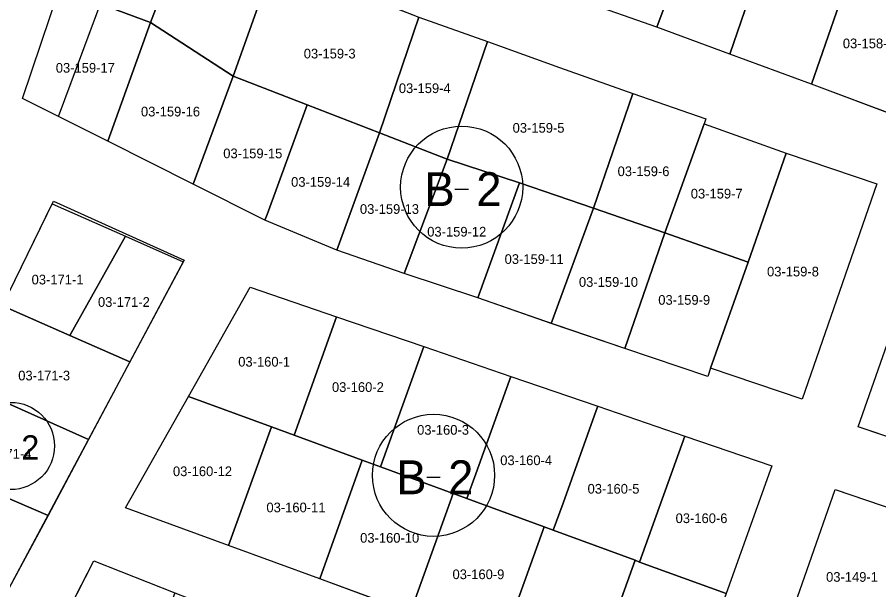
# Model space of a CAD drawing. Extents: x 413946 to 415528, y 4453939 to 4454944.
# Drawn here: x 414681.1 to 414770, y 4454129.1 to 4454188.2 of the extents above; entities that cross this region are included whole.
import ezdxf

# ---------------------------------------------------------------- set-up
doc = ezdxf.new("R2010")
doc.units = 0
for name, color, linetype in [('0_KADASTRO', 7, 'Continuous'), ('Level 27', 7, 'Continuous'), ('Level 28', 7, 'Continuous'), ('Level 54', 7, 'Continuous'), ('SEMBOL', 7, 'Continuous')]:
    doc.layers.add(name, color=color, linetype=linetype)

msp = doc.modelspace()

# ---------------------------------------------------------------- linework, layer by layer
at = {"layer": '0_KADASTRO'}
for points in [[(414739.446, 4454189.831), (414743.888, 4454201.533), (414751.51, 4454198.984), (414747.107, 4454187.161)], [(414685.466, 4454191.156), (414689.676, 4454200.771), (414698.61, 4454197.448), (414694.838, 4454187.629)], [(414747.107, 4454187.161), (414751.51, 4454198.984), (414758.864, 4454196.627), (414754.656, 4454184.353)], [(414694.838, 4454187.629), (414698.61, 4454197.448), (414707.654, 4454194.064), (414703.369, 4454182.09)], [(414754.656, 4454184.353), (414758.864, 4454196.627), (414767.383, 4454193.688), (414763.103, 4454181.285)], [(414703.369, 4454182.09), (414707.654, 4454194.064), (414722.54, 4454188.169), (414718.476, 4454176.243), (414711.027, 4454179.13)], [(414763.103, 4454181.285), (414767.383, 4454193.688), (414776.36, 4454190.715), (414772.345, 4454177.788)], [(414681.638, 4454179.788), (414685.466, 4454191.156), (414694.838, 4454187.629), (414690.44, 4454175.376)], [(414690.44, 4454175.376), (414694.838, 4454187.629), (414703.369, 4454182.09), (414699.243, 4454170.955)], [(414718.476, 4454176.243), (414722.54, 4454188.169), (414729.633, 4454185.675), (414725.467, 4454173.53)], [(414725.467, 4454173.53), (414729.633, 4454185.675), (414737.084, 4454182.977), (414744.645, 4454180.308), (414740.572, 4454168.482), (414732.94, 4454171.072)], [(414699.243, 4454170.955), (414703.369, 4454182.09), (414711.027, 4454179.13), (414706.879, 4454167.805), (414706.653, 4454167.237)], [(414740.572, 4454168.482), (414744.645, 4454180.308), (414752.187, 4454177.709), (414751.992, 4454177.191), (414747.954, 4454165.925)], [(414706.653, 4454167.237), (414706.879, 4454167.805), (414711.027, 4454179.13), (414718.476, 4454176.243), (414714.08, 4454164.15)], [(414747.954, 4454165.925), (414751.992, 4454177.191), (414760.479, 4454174.143), (414756.562, 4454162.915)], [(414714.08, 4454164.15), (414718.476, 4454176.243), (414725.467, 4454173.53), (414721.034, 4454161.738)], [(414721.034, 4454161.738), (414725.467, 4454173.53), (414732.94, 4454171.072), (414728.656, 4454159.218)], [(414752.667, 4454151.957), (414756.562, 4454162.915), (414760.479, 4454174.143), (414769.825, 4454170.995), (414762.133, 4454148.759)], [(414728.656, 4454159.218), (414732.94, 4454171.072), (414740.572, 4454168.482), (414736.228, 4454156.559)], [(414679.58, 4454158.39), (414684.7, 4454168.91), (414692.27, 4454165.59), (414686.53, 4454155.34)], [(414736.228, 4454156.559), (414740.572, 4454168.482), (414747.954, 4454165.925), (414743.83, 4454153.99)], [(414686.53, 4454155.34), (414692.27, 4454165.59), (414698.21, 4454162.93), (414692.71, 4454152.62)], [(414743.83, 4454153.99), (414747.954, 4454165.925), (414756.562, 4454162.915), (414752.667, 4454151.957), (414752.369, 4454151.111)], [(414698.761, 4454149.041), (414705.128, 4454160.336), (414714.067, 4454157.273), (414709.67, 4454145.038), (414707.329, 4454145.902)], [(414675.59, 4454150.33), (414679.58, 4454158.39), (414686.53, 4454155.34), (414692.71, 4454152.62), (414688.44, 4454144.6)], [(414767.897, 4454145.892), (414772.07, 4454157.758), (414779.015, 4454154.996), (414781.89, 4454153.856), (414777.893, 4454142.538)], [(414709.67, 4454145.038), (414714.067, 4454157.273), (414723.055, 4454154.199), (414718.586, 4454141.775), (414716.713, 4454142.455)], [(414718.586, 4454141.775), (414723.055, 4454154.199), (414732.044, 4454151.116), (414731.907, 4454150.736), (414728.426, 4454141.044), (414727.513, 4454138.503), (414726.098, 4454139.017)], [(414727.513, 4454138.503), (414728.426, 4454141.044), (414731.907, 4454150.736), (414732.044, 4454151.116), (414741.032, 4454148.043), (414740.873, 4454147.601), (414737.436, 4454138.034), (414736.429, 4454135.23), (414735.493, 4454135.58)], [(414671.94, 4454142.05), (414675.59, 4454150.33), (414688.44, 4454144.6), (414684.28, 4454136.77), (414672.44, 4454141.85)], [(414692.281, 4454137.538), (414698.761, 4454149.041), (414707.329, 4454145.902), (414702.921, 4454133.647)], [(414736.429, 4454135.23), (414737.436, 4454138.034), (414740.873, 4454147.601), (414741.032, 4454148.043), (414750.02, 4454144.959), (414745.335, 4454131.937), (414744.877, 4454132.132)], [(414702.921, 4454133.647), (414707.329, 4454145.902), (414709.67, 4454145.038), (414716.713, 4454142.455), (414712.316, 4454130.21)], [(414745.335, 4454131.937), (414750.02, 4454144.959), (414759.009, 4454141.886), (414754.272, 4454128.695)], [(414712.316, 4454130.21), (414716.713, 4454142.455), (414718.586, 4454141.775), (414726.098, 4454139.017), (414721.701, 4454126.772)], [(414668.67, 4454133.73), (414672.44, 4454141.85), (414684.28, 4454136.77), (414680, 4454128.76)], [(414721.701, 4454126.772), (414726.098, 4454139.017), (414727.513, 4454138.503), (414735.493, 4454135.58), (414731.095, 4454123.335)], [(414761.404, 4454127.635), (414765.541, 4454139.442), (414775.015, 4454136.218), (414770.848, 4454124.351)], [(414731.095, 4454123.335), (414735.493, 4454135.58), (414736.429, 4454135.23), (414744.877, 4454132.132), (414740.48, 4454119.897)], [(414682.809, 4454120.182), (414683.91, 4454122.181), (414689.004, 4454132.069), (414697.371, 4454128.781), (414692.761, 4454116.388), (414689.792, 4454117.519)], [(414740.48, 4454119.897), (414744.877, 4454132.132), (414745.335, 4454131.937), (414754.272, 4454128.695), (414749.875, 4454116.46)]]:
    msp.add_lwpolyline(points, close=True, dxfattribs=at)
at = {"layer": 'Level 27'}
for p, q in [((414707.654, 4454194.064), (414722.54, 4454188.169)), ((414747.107, 4454187.161), (414739.446, 4454189.831)), ((414722.54, 4454188.169), (414729.633, 4454185.675)), ((414754.656, 4454184.353), (414747.107, 4454187.161)), ((414729.633, 4454185.675), (414737.084, 4454182.977)), ((414763.103, 4454181.285), (414754.656, 4454184.353)), ((414737.084, 4454182.977), (414744.645, 4454180.308)), ((414772.345, 4454177.788), (414763.103, 4454181.285)), ((414744.645, 4454180.308), (414752.187, 4454177.709)), ((414690.44, 4454175.376), (414685.37, 4454177.918)), ((414752.187, 4454177.709), (414751.992, 4454177.191)), ((414751.992, 4454177.191), (414760.479, 4454174.143)), ((414699.243, 4454170.955), (414690.44, 4454175.376)), ((414760.479, 4454174.143), (414769.825, 4454170.995)), ((414706.653, 4454167.237), (414699.243, 4454170.955)), ((414769.825, 4454170.995), (414762.133, 4454148.759)), ((414679.58, 4454158.39), (414684.847, 4454169.212)), ((414684.847, 4454169.212), (414698.345, 4454163.093)), ((414714.08, 4454164.15), (414706.653, 4454167.237)), ((414721.034, 4454161.738), (414714.08, 4454164.15)), ((414698.345, 4454163.093), (414680, 4454128.76)), ((414728.656, 4454159.218), (414721.034, 4454161.738)), ((414698.761, 4454149.041), (414705.128, 4454160.336)), ((414705.128, 4454160.336), (414714.067, 4454157.273)), ((414735.545, 4454156.799), (414728.656, 4454159.218)), ((414767.897, 4454145.892), (414772.07, 4454157.758)), ((414714.067, 4454157.273), (414723.055, 4454154.199)), ((414743.83, 4454153.99), (414735.545, 4454156.799)), ((414723.055, 4454154.199), (414732.044, 4454151.116)), ((414752.369, 4454151.111), (414743.83, 4454153.99)), ((414752.667, 4454151.957), (414752.369, 4454151.111)), ((414762.133, 4454148.759), (414752.667, 4454151.957)), ((414732.044, 4454151.116), (414741.032, 4454148.043)), ((414692.281, 4454137.538), (414698.761, 4454149.041)), ((414741.032, 4454148.043), (414750.02, 4454144.959)), ((414777.893, 4454142.538), (414767.897, 4454145.892)), ((414750.02, 4454144.959), (414759.009, 4454141.886)), ((414759.009, 4454141.886), (414754.272, 4454128.695)), ((414761.404, 4454127.635), (414765.541, 4454139.442)), ((414765.541, 4454139.442), (414775.015, 4454136.218)), ((414702.921, 4454133.647), (414692.281, 4454137.538)), ((414712.316, 4454130.21), (414702.921, 4454133.647)), ((414683.91, 4454122.181), (414689.004, 4454132.069)), ((414689.004, 4454132.069), (414697.371, 4454128.781)), ((414721.701, 4454126.772), (414712.316, 4454130.21))]:
    msp.add_line(p, q, dxfattribs=at)
at = {"layer": 'Level 28'}
msp.add_line((414685.37, 4454177.918), (414693.334, 4454199.41), dxfattribs=at)
at = {"layer": 'Level 54'}
for points in [[(414756.357, 4454212.121), (414763.255, 4454209.19), (414771.527, 4454205.643), (414780.485, 4454202.71), (414776.36, 4454190.715), (414772.345, 4454177.788), (414763.103, 4454181.285), (414754.656, 4454184.353), (414747.107, 4454187.161), (414739.446, 4454189.831), (414731.993, 4454192.399), (414724.88, 4454194.833), (414717.519, 4454197.57), (414717.591, 4454197.749), (414710.131, 4454200.477), (414702.722, 4454203.334), (414695.974, 4454205.804), (414706.247, 4454232.504), (414712.27, 4454230.061), (414719.399, 4454227.187), (414726.778, 4454224.24), (414734.155, 4454221.253), (414741.056, 4454218.501), (414748.903, 4454215.469)], [(414685.37, 4454177.918), (414693.334, 4454199.41), (414707.654, 4454194.064), (414722.54, 4454188.169), (414729.633, 4454185.675), (414737.084, 4454182.977), (414744.645, 4454180.308), (414752.187, 4454177.709), (414751.992, 4454177.191), (414760.479, 4454174.143), (414769.825, 4454170.995), (414762.133, 4454148.759), (414752.667, 4454151.957), (414752.369, 4454151.111), (414743.83, 4454153.99), (414735.545, 4454156.799), (414728.656, 4454159.218), (414721.034, 4454161.738), (414714.08, 4454164.15), (414706.653, 4454167.237), (414699.243, 4454170.955), (414690.44, 4454175.376)], [(414805.678, 4454158.279), (414813.21, 4454155.271), (414822.087, 4454151.8), (414815.392, 4454129.654), (414804.252, 4454133.254), (414794.816, 4454136.632), (414786.324, 4454139.501), (414777.893, 4454142.538), (414767.897, 4454145.892), (414772.07, 4454157.758), (414776.196, 4454169.894), (414783.41, 4454167.029), (414790.862, 4454164.072), (414798.265, 4454161.175)], [(414675.81, 4454120.88), (414671.499, 4454112.78), (414661.069, 4454117.252), (414664.89, 4454125.63), (414668.67, 4454133.73), (414672.44, 4454141.85), (414671.94, 4454142.05), (414675.59, 4454150.33), (414679.58, 4454158.39), (414684.847, 4454169.212), (414698.345, 4454163.093), (414680, 4454128.76)], [(414692.281, 4454137.538), (414698.761, 4454149.041), (414705.128, 4454160.336), (414714.067, 4454157.273), (414723.055, 4454154.199), (414732.044, 4454151.116), (414741.032, 4454148.043), (414750.02, 4454144.959), (414759.009, 4454141.886), (414754.272, 4454128.695), (414749.984, 4454116.419), (414740.48, 4454119.897), (414731.095, 4454123.335), (414721.701, 4454126.772), (414712.316, 4454130.21), (414702.921, 4454133.647)], [(414811.197, 4454123.89), (414803.475, 4454099.37), (414792.138, 4454103.413), (414783.652, 4454106.437), (414775.176, 4454109.451), (414766.69, 4454112.475), (414757.267, 4454115.838), (414761.404, 4454127.635), (414765.541, 4454139.442), (414775.015, 4454136.218), (414783.532, 4454133.314), (414792.059, 4454130.409), (414800.586, 4454127.505)], [(414684.767, 4454104.68), (414676.688, 4454107.705), (414682.809, 4454120.182), (414683.91, 4454122.181), (414689.004, 4454132.069), (414697.371, 4454128.781), (414705.838, 4454125.482), (414714.248, 4454122.484), (414722.756, 4454119.354), (414731.225, 4454116.265), (414739.754, 4454113.155), (414747.544, 4454110.203), (414744.146, 4454100.868), (414743.217, 4454098.177), (414738.628, 4454085.863), (414727.436, 4454089.691), (414718.946, 4454092.69), (414710.386, 4454095.67), (414701.866, 4454098.59), (414693.297, 4454101.69)]]:
    msp.add_lwpolyline(points, close=True, dxfattribs=at)
at = {"layer": 'SEMBOL'}
for p, q in [((414726.273, 4454170.434), (414727.673, 4454170.434)), ((414723.371, 4454140.697), (414724.771, 4454140.697))]:
    msp.add_line(p, q, dxfattribs=at)
for centre, radius in [((414726.973, 4454170.642), 6.3), ((414680.439, 4454143.933), 4.5), ((414724.071, 4454140.905), 6.3)]:
    msp.add_circle(centre, radius, dxfattribs=at)

# ---------------------------------------------------------------- texts
at = {"layer": '0_KADASTRO'}
for s, p in [('03-158-11', (414766.321, 4454184.976)), ('03-159-3', (414710.673, 4454183.924)), ('03-159-17', (414685.075, 4454182.456)), ('03-159-4', (414720.487, 4454180.351)), ('03-159-16', (414693.869, 4454177.942)), ('03-159-5', (414732.235, 4454176.261)), ('03-159-15', (414702.364, 4454173.626)), ('03-159-6', (414743.072, 4454171.78)), ('03-159-14', (414709.367, 4454170.679)), ('03-159-7', (414750.626, 4454169.473)), ('03-159-13', (414716.473, 4454167.884)), ('03-159-12', (414723.419, 4454165.545)), ('03-159-11', (414731.409, 4454162.719)), ('03-159-8', (414758.498, 4454161.431)), ('03-171-1', (414682.58, 4454160.603)), ('03-159-10', (414739.08, 4454160.354)), ('03-171-2', (414689.429, 4454158.289)), ('03-159-9', (414747.27, 4454158.504)), ('03-160-1', (414703.909, 4454152.124)), ('03-171-3', (414681.199, 4454150.699)), ('03-160-2', (414713.586, 4454149.509)), ('03-160-3', (414722.374, 4454145.092)), ('03-171-4', (414677.214, 4454142.633)), ('03-160-4', (414730.955, 4454141.954)), ('03-160-12', (414697.17, 4454140.818)), ('03-160-5', (414739.973, 4454139.014)), ('03-160-11', (414706.819, 4454137.087)), ('03-160-6', (414749.058, 4454135.972)), ('03-160-10', (414716.493, 4454133.949)), ('03-160-9', (414726.029, 4454130.188)), ('03-149-1', (414764.593, 4454129.917))]:
    msp.add_text(s, height=1, dxfattribs=at).set_placement(p)
at = {"layer": 'SEMBOL'}
for s, height, p in [('B', 3.5, (414723.128, 4454168.684)), ('2', 3.5, (414728.481, 4454168.684)), ('2', 2.5, (414681.516, 4454142.535)), ('B', 3.5, (414720.227, 4454138.947)), ('2', 3.5, (414725.579, 4454138.947))]:
    msp.add_text(s, height=height, dxfattribs=at).set_placement(p)

doc.saveas('drawing.dxf')
